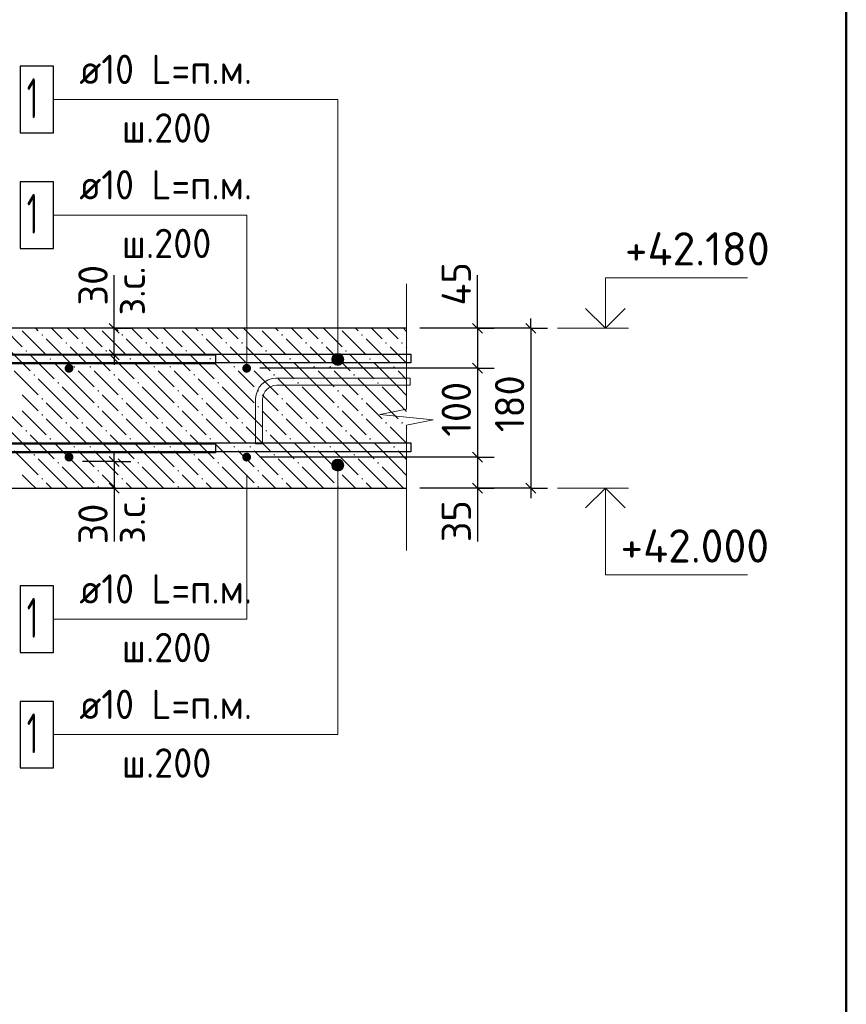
# Model space of a CAD drawing. Header units: millimetres. Extents: x 40580 to 1930067, y -240640 to 81020.
# Tile 667 of 686: x 1816746 to 1822950, y -229782 to -222392. Entities that reach past the tile are written whole.
import ezdxf

# ---------------------------------------------------------------- set-up
doc = ezdxf.new("R2010")
doc.units = ezdxf.units.MM
for name, color, linetype, lineweight in [('Standard', 7, 'Continuous', 25), ('ЖБ Перекрытие верхний уровень', 7, 'Continuous', 35), ('Позиционная метка линия выноска', 7, 'Continuous', 13), ('Примечания', 7, 'Continuous', 13), ('Фиксатор', 7, 'Continuous', 25), ('Фоновоя арматура Х1', 52, 'Continuous', 25)]:
    doc.layers.add(name, color=color, linetype=linetype, lineweight=lineweight)
doc.layers.add('Размерная выноска', color=7, linetype='Continuous')
doc.styles.add('ISOCPEUR', font='isocpeur.ttf')

msp = doc.modelspace()

# ---------------------------------------------------------------- hatches: boundary and pattern name
at = {"layer": 'ЖБ Перекрытие верхний уровень', "linetype": 'Continuous', "lineweight": -3, "transparency": 33554687}
for points in [[(1816908.9, -224757.9), (1816915.4, -224751.4), (1816921.9, -224757.9), (1816915.4, -224764.4)], [(1817088.9, -224817.9), (1817095.4, -224811.4), (1817101.9, -224817.9), (1817095.4, -224824.4)], [(1817208.9, -224817.9), (1817215.4, -224811.4), (1817221.9, -224817.9), (1817215.4, -224824.4)], [(1817508.9, -224757.9), (1817515.4, -224751.4), (1817521.9, -224757.9), (1817515.4, -224764.4)], [(1817688.9, -224817.9), (1817695.4, -224811.4), (1817701.9, -224817.9), (1817695.4, -224824.4)], [(1817808.9, -224817.9), (1817815.4, -224811.4), (1817821.9, -224817.9), (1817815.4, -224824.4)], [(1818108.9, -224757.9), (1818115.4, -224751.4), (1818121.9, -224757.9), (1818115.4, -224764.4)], [(1818288.9, -224817.9), (1818295.4, -224811.4), (1818301.9, -224817.9), (1818295.4, -224824.4)], [(1818408.9, -224817.9), (1818415.4, -224811.4), (1818421.9, -224817.9), (1818415.4, -224824.4)], [(1818708.9, -224757.9), (1818715.4, -224751.4), (1818721.9, -224757.9), (1818715.4, -224764.4)], [(1818888.9, -224817.9), (1818895.4, -224811.4), (1818901.9, -224817.9), (1818895.4, -224824.4)], [(1819008.9, -224817.9), (1819015.4, -224811.4), (1819021.9, -224817.9), (1819015.4, -224824.4)], [(1819308.9, -224757.9), (1819315.4, -224751.4), (1819321.9, -224757.9), (1819315.4, -224764.4)], [(1819488.9, -224817.9), (1819495.4, -224811.4), (1819501.9, -224817.9), (1819495.4, -224824.4)], [(1819608.9, -224817.9), (1819615.4, -224811.4), (1819621.9, -224817.9), (1819615.4, -224824.4)], [(1816788.9, -224877.9), (1816795.4, -224871.4), (1816801.9, -224877.9), (1816795.4, -224884.4)], [(1817388.9, -224877.9), (1817395.4, -224871.4), (1817401.9, -224877.9), (1817395.4, -224884.4)], [(1817988.9, -224877.9), (1817995.4, -224871.4), (1818001.9, -224877.9), (1817995.4, -224884.4)], [(1818588.9, -224877.9), (1818595.4, -224871.4), (1818601.9, -224877.9), (1818595.4, -224884.4)], [(1819188.9, -224877.9), (1819195.4, -224871.4), (1819201.9, -224877.9), (1819195.4, -224884.4)], [(1816968.9, -224937.9), (1816975.4, -224931.4), (1816981.9, -224937.9), (1816975.4, -224944.4)], [(1817568.9, -224937.9), (1817575.4, -224931.4), (1817581.9, -224937.9), (1817575.4, -224944.4)], [(1818168.9, -224937.9), (1818175.4, -224931.4), (1818181.9, -224937.9), (1818175.4, -224944.4)], [(1818768.9, -224937.9), (1818775.4, -224931.4), (1818781.9, -224937.9), (1818775.4, -224944.4)], [(1819368.9, -224937.9), (1819375.4, -224931.4), (1819381.9, -224937.9), (1819375.4, -224944.4)], [(1817148.9, -224997.9), (1817155.4, -224991.4), (1817161.9, -224997.9), (1817155.4, -225004.4)], [(1817268.9, -224997.9), (1817275.4, -224991.4), (1817281.9, -224997.9), (1817275.4, -225004.4)], [(1817748.9, -224997.9), (1817755.4, -224991.4), (1817761.9, -224997.9), (1817755.4, -225004.4)], [(1817868.9, -224997.9), (1817875.4, -224991.4), (1817881.9, -224997.9), (1817875.4, -225004.4)], [(1818348.9, -224997.9), (1818355.4, -224991.4), (1818361.9, -224997.9), (1818355.4, -225004.4)], [(1818468.9, -224997.9), (1818475.4, -224991.4), (1818481.9, -224997.9), (1818475.4, -225004.4)], [(1818948.9, -224997.9), (1818955.4, -224991.4), (1818961.9, -224997.9), (1818955.4, -225004.4)], [(1819068.9, -224997.9), (1819075.4, -224991.4), (1819081.9, -224997.9), (1819075.4, -225004.4)], [(1819548.9, -224997.9), (1819555.4, -224991.4), (1819561.9, -224997.9), (1819555.4, -225004.4)], [(1816848.9, -225057.9), (1816855.4, -225051.4), (1816861.9, -225057.9), (1816855.4, -225064.4)], [(1817028.9, -225117.9), (1817035.4, -225111.4), (1817041.9, -225117.9), (1817035.4, -225124.4)], [(1817448.9, -225057.9), (1817455.4, -225051.4), (1817461.9, -225057.9), (1817455.4, -225064.4)], [(1817628.9, -225117.9), (1817635.4, -225111.4), (1817641.9, -225117.9), (1817635.4, -225124.4)], [(1818048.9, -225057.9), (1818055.4, -225051.4), (1818061.9, -225057.9), (1818055.4, -225064.4)], [(1818228.9, -225117.9), (1818235.4, -225111.4), (1818241.9, -225117.9), (1818235.4, -225124.4)], [(1818648.9, -225057.9), (1818655.4, -225051.4), (1818661.9, -225057.9), (1818655.4, -225064.4)], [(1818828.9, -225117.9), (1818835.4, -225111.4), (1818841.9, -225117.9), (1818835.4, -225124.4)], [(1819248.9, -225057.9), (1819255.4, -225051.4), (1819261.9, -225057.9), (1819255.4, -225064.4)], [(1819428.9, -225117.9), (1819435.4, -225111.4), (1819441.9, -225117.9), (1819435.4, -225124.4)], [(1817328.9, -225177.9), (1817335.4, -225171.4), (1817341.9, -225177.9), (1817335.4, -225184.4)], [(1817928.9, -225177.9), (1817935.4, -225171.4), (1817941.9, -225177.9), (1817935.4, -225184.4)], [(1818528.9, -225177.9), (1818535.4, -225171.4), (1818541.9, -225177.9), (1818535.4, -225184.4)], [(1819128.9, -225177.9), (1819135.4, -225171.4), (1819141.9, -225177.9), (1819135.4, -225184.4)], [(1816908.9, -225237.9), (1816915.4, -225231.4), (1816921.9, -225237.9), (1816915.4, -225244.4)], [(1817508.9, -225237.9), (1817515.4, -225231.4), (1817521.9, -225237.9), (1817515.4, -225244.4)], [(1818108.9, -225237.9), (1818115.4, -225231.4), (1818121.9, -225237.9), (1818115.4, -225244.4)], [(1818708.9, -225237.9), (1818715.4, -225231.4), (1818721.9, -225237.9), (1818715.4, -225244.4)], [(1819308.9, -225237.9), (1819315.4, -225231.4), (1819321.9, -225237.9), (1819315.4, -225244.4)], [(1817328.9, -225297.9), (1817335.4, -225291.4), (1817341.9, -225297.9), (1817335.4, -225304.4)], [(1817928.9, -225297.9), (1817935.4, -225291.4), (1817941.9, -225297.9), (1817935.4, -225304.4)], [(1818528.9, -225297.9), (1818535.4, -225291.4), (1818541.9, -225297.9), (1818535.4, -225304.4)], [(1819128.9, -225297.9), (1819135.4, -225291.4), (1819141.9, -225297.9), (1819135.4, -225304.4)], [(1816908.9, -225357.9), (1816915.4, -225351.4), (1816921.9, -225357.9), (1816915.4, -225364.4)], [(1817088.9, -225417.9), (1817095.4, -225411.4), (1817101.9, -225417.9), (1817095.4, -225424.4)], [(1817208.9, -225417.9), (1817215.4, -225411.4), (1817221.9, -225417.9), (1817215.4, -225424.4)], [(1817508.9, -225357.9), (1817515.4, -225351.4), (1817521.9, -225357.9), (1817515.4, -225364.4)], [(1817688.9, -225417.9), (1817695.4, -225411.4), (1817701.9, -225417.9), (1817695.4, -225424.4)], [(1817808.9, -225417.9), (1817815.4, -225411.4), (1817821.9, -225417.9), (1817815.4, -225424.4)], [(1818108.9, -225357.9), (1818115.4, -225351.4), (1818121.9, -225357.9), (1818115.4, -225364.4)], [(1818288.9, -225417.9), (1818295.4, -225411.4), (1818301.9, -225417.9), (1818295.4, -225424.4)], [(1818408.9, -225417.9), (1818415.4, -225411.4), (1818421.9, -225417.9), (1818415.4, -225424.4)], [(1818708.9, -225357.9), (1818715.4, -225351.4), (1818721.9, -225357.9), (1818715.4, -225364.4)], [(1818888.9, -225417.9), (1818895.4, -225411.4), (1818901.9, -225417.9), (1818895.4, -225424.4)], [(1819008.9, -225417.9), (1819015.4, -225411.4), (1819021.9, -225417.9), (1819015.4, -225424.4)], [(1819308.9, -225357.9), (1819315.4, -225351.4), (1819321.9, -225357.9), (1819315.4, -225364.4)], [(1819488.9, -225417.9), (1819495.4, -225411.4), (1819501.9, -225417.9), (1819495.4, -225424.4)], [(1819608.9, -225417.9), (1819615.4, -225411.4), (1819621.9, -225417.9), (1819615.4, -225424.4)], [(1816788.9, -225477.9), (1816795.4, -225471.4), (1816801.9, -225477.9), (1816795.4, -225484.4)], [(1817388.9, -225477.9), (1817395.4, -225471.4), (1817401.9, -225477.9), (1817395.4, -225484.4)], [(1817988.9, -225477.9), (1817995.4, -225471.4), (1818001.9, -225477.9), (1817995.4, -225484.4)], [(1818588.9, -225477.9), (1818595.4, -225471.4), (1818601.9, -225477.9), (1818595.4, -225484.4)], [(1819188.9, -225477.9), (1819195.4, -225471.4), (1819201.9, -225477.9), (1819195.4, -225484.4)], [(1816968.9, -225537.9), (1816975.4, -225531.4), (1816981.9, -225537.9), (1816975.4, -225544.4)], [(1817568.9, -225537.9), (1817575.4, -225531.4), (1817581.9, -225537.9), (1817575.4, -225544.4)], [(1818168.9, -225537.9), (1818175.4, -225531.4), (1818181.9, -225537.9), (1818175.4, -225544.4)], [(1818768.9, -225537.9), (1818775.4, -225531.4), (1818781.9, -225537.9), (1818775.4, -225544.4)], [(1819368.9, -225537.9), (1819375.4, -225531.4), (1819381.9, -225537.9), (1819375.4, -225544.4)], [(1817148.9, -225597.9), (1817155.4, -225591.4), (1817161.9, -225597.9), (1817155.4, -225604.4)], [(1817268.9, -225597.9), (1817275.4, -225591.4), (1817281.9, -225597.9), (1817275.4, -225604.4)], [(1817748.9, -225597.9), (1817755.4, -225591.4), (1817761.9, -225597.9), (1817755.4, -225604.4)], [(1817868.9, -225597.9), (1817875.4, -225591.4), (1817881.9, -225597.9), (1817875.4, -225604.4)], [(1818348.9, -225597.9), (1818355.4, -225591.4), (1818361.9, -225597.9), (1818355.4, -225604.4)], [(1818468.9, -225597.9), (1818475.4, -225591.4), (1818481.9, -225597.9), (1818475.4, -225604.4)], [(1818948.9, -225597.9), (1818955.4, -225591.4), (1818961.9, -225597.9), (1818955.4, -225604.4)], [(1819068.9, -225597.9), (1819075.4, -225591.4), (1819081.9, -225597.9), (1819075.4, -225604.4)], [(1819548.9, -225597.9), (1819555.4, -225591.4), (1819561.9, -225597.9), (1819555.4, -225604.4)], [(1816848.9, -225657.9), (1816855.4, -225651.4), (1816861.9, -225657.9), (1816855.4, -225664.4)], [(1817448.9, -225657.9), (1817455.4, -225651.4), (1817461.9, -225657.9), (1817455.4, -225664.4)], [(1818048.9, -225657.9), (1818055.4, -225651.4), (1818061.9, -225657.9), (1818055.4, -225664.4)], [(1818648.9, -225657.9), (1818655.4, -225651.4), (1818661.9, -225657.9), (1818655.4, -225664.4)], [(1819248.9, -225657.9), (1819255.4, -225651.4), (1819261.9, -225657.9), (1819255.4, -225664.4)], [(1817028.9, -225717.9), (1817035.4, -225711.4), (1817041.9, -225717.9), (1817035.4, -225724.4)], [(1817328.9, -225777.9), (1817335.4, -225771.4), (1817341.9, -225777.9), (1817335.4, -225784.4)], [(1817628.9, -225717.9), (1817635.4, -225711.4), (1817641.9, -225717.9), (1817635.4, -225724.4)], [(1817928.9, -225777.9), (1817935.4, -225771.4), (1817941.9, -225777.9), (1817935.4, -225784.4)], [(1818228.9, -225717.9), (1818235.4, -225711.4), (1818241.9, -225717.9), (1818235.4, -225724.4)], [(1818528.9, -225777.9), (1818535.4, -225771.4), (1818541.9, -225777.9), (1818535.4, -225784.4)], [(1818828.9, -225717.9), (1818835.4, -225711.4), (1818841.9, -225717.9), (1818835.4, -225724.4)], [(1819128.9, -225777.9), (1819135.4, -225771.4), (1819141.9, -225777.9), (1819135.4, -225784.4)], [(1819428.9, -225717.9), (1819435.4, -225711.4), (1819441.9, -225717.9), (1819435.4, -225724.4)], [(1816908.9, -225837.9), (1816915.4, -225831.4), (1816921.9, -225837.9), (1816915.4, -225844.4)], [(1817508.9, -225837.9), (1817515.4, -225831.4), (1817521.9, -225837.9), (1817515.4, -225844.4)], [(1818108.9, -225837.9), (1818115.4, -225831.4), (1818121.9, -225837.9), (1818115.4, -225844.4)], [(1818708.9, -225837.9), (1818715.4, -225831.4), (1818721.9, -225837.9), (1818715.4, -225844.4)], [(1819308.9, -225837.9), (1819315.4, -225831.4), (1819321.9, -225837.9), (1819315.4, -225844.4)], [(1817328.9, -225897.9), (1817335.4, -225891.4), (1817341.9, -225897.9), (1817335.4, -225904.4)], [(1817928.9, -225897.9), (1817935.4, -225891.4), (1817941.9, -225897.9), (1817935.4, -225904.4)], [(1818528.9, -225897.9), (1818535.4, -225891.4), (1818541.9, -225897.9), (1818535.4, -225904.4)], [(1819128.9, -225897.9), (1819135.4, -225891.4), (1819141.9, -225897.9), (1819135.4, -225904.4)]]:
    msp.add_hatch(color=7, dxfattribs=at).paths.add_polyline_path(points, flags=16)
at = {"layer": 'Позиционная метка линия выноска', "linetype": 'Continuous', "lineweight": 13, "transparency": 33554687}
for points in [[(1819110.5, -224902.8), (1819155.5, -224902.8), (1819133, -224896.5)], [(1819171.7, -224919), (1819094.3, -224919), (1819088, -224941.5)], [(1819171.7, -224919), (1819088, -224941.5), (1819178, -224941.5)], [(1819178, -224941.5), (1819088, -224941.5), (1819094.3, -224964)], [(1819155.5, -224902.8), (1819110.5, -224902.8), (1819094.3, -224919)], [(1819155.5, -224902.8), (1819094.3, -224919), (1819171.7, -224919)], [(1819178, -224941.5), (1819094.3, -224964), (1819171.7, -224964)], [(1819171.7, -224964), (1819094.3, -224964), (1819110.5, -224980.2)], [(1819171.7, -224964), (1819110.5, -224980.2), (1819155.5, -224980.2)], [(1819155.5, -224980.2), (1819110.5, -224980.2), (1819133, -224986.5)], [(1819094.3, -225712.3), (1819171.7, -225712.3), (1819155.5, -225696.1)], [(1819094.3, -225712.3), (1819155.5, -225696.1), (1819110.5, -225696.1)], [(1819110.5, -225696.1), (1819155.5, -225696.1), (1819133, -225689.8)], [(1819088, -225734.8), (1819178, -225734.8), (1819171.7, -225712.3)], [(1819088, -225734.8), (1819171.7, -225712.3), (1819094.3, -225712.3)], [(1819094.3, -225757.3), (1819178, -225734.8), (1819088, -225734.8)], [(1819094.3, -225757.3), (1819171.7, -225757.3), (1819178, -225734.8)], [(1819110.5, -225773.5), (1819171.7, -225757.3), (1819094.3, -225757.3)], [(1819110.5, -225773.5), (1819155.5, -225773.5), (1819171.7, -225757.3)], [(1819155.5, -225773.5), (1819110.5, -225773.5), (1819133, -225779.8)]]:
    msp.add_hatch(color=7, dxfattribs=at).paths.add_polyline_path(points)
at = {"layer": 'Фоновоя арматура Х1', "linetype": 'Continuous', "lineweight": -3, "transparency": 33554687}
for points in [[(1817149.4, -225008.2), (1817146.8, -224995.4), (1817139.6, -224984.6), (1817128.8, -224977.4), (1817116, -224974.8), (1817103.3, -224977.4), (1817092.5, -224984.6), (1817085.2, -224995.4), (1817082.7, -225008.2), (1817085.2, -225020.9), (1817092.5, -225031.7), (1817103.3, -225039), (1817116, -225041.5), (1817128.8, -225039), (1817139.6, -225031.7), (1817146.8, -225020.9)], [(1818482.7, -225008.2), (1818480.2, -224995.4), (1818472.9, -224984.6), (1818462.1, -224977.4), (1818449.4, -224974.8), (1818436.6, -224977.4), (1818425.8, -224984.6), (1818418.6, -224995.4), (1818416, -225008.2), (1818418.6, -225020.9), (1818425.8, -225031.7), (1818436.6, -225039), (1818449.4, -225041.5), (1818462.1, -225039), (1818472.9, -225031.7), (1818480.2, -225020.9)], [(1817149.4, -225674.8), (1817146.8, -225662.1), (1817139.6, -225651.3), (1817128.8, -225644), (1817116, -225641.5), (1817103.3, -225644), (1817092.5, -225651.3), (1817085.2, -225662.1), (1817082.7, -225674.8), (1817085.2, -225687.6), (1817092.5, -225698.4), (1817103.3, -225705.6), (1817116, -225708.2), (1817128.8, -225705.6), (1817139.6, -225698.4), (1817146.8, -225687.6)], [(1818482.7, -225674.8), (1818480.2, -225662.1), (1818472.9, -225651.3), (1818462.1, -225644), (1818449.4, -225641.5), (1818436.6, -225644), (1818425.8, -225651.3), (1818418.6, -225662.1), (1818416, -225674.8), (1818418.6, -225687.6), (1818425.8, -225698.4), (1818436.6, -225705.6), (1818449.4, -225708.2), (1818462.1, -225705.6), (1818472.9, -225698.4), (1818480.2, -225687.6)]]:
    msp.add_hatch(color=7, dxfattribs=at).paths.add_polyline_path(points)

# ---------------------------------------------------------------- linework, layer by layer
at = {"color": 38, "linetype": 'Continuous', "lineweight": 25, "true_color": 0x5f1e0f, "transparency": 33554687}
for points in [[(1815571.7, -224908.2), (1818216, -224908.2), (1818216, -224974.8)], [(1818216, -224974.8), (1815576.3, -224974.8)], [(1815576.3, -225574.8), (1818216, -225574.8), (1818216, -225641.5), (1815571.7, -225641.5)]]:
    msp.add_lwpolyline(points, dxfattribs=at)
at = {"layer": 'Standard', "color": 7, "linetype": 'Continuous', "lineweight": 25, "transparency": 33554687}
for p, q in [((1817493.3, -224745.7), (1817418.3, -224670.7)), ((1820145.2, -224670.7), (1820220.2, -224745.7)), ((1820545.2, -224670.7), (1820620.2, -224745.7)), ((1817493.3, -224945.7), (1817418.3, -224870.7)), ((1820145.2, -224970.7), (1820220.2, -225045.7)), ((1817418.3, -225670.7), (1817493.3, -225745.7)), ((1820145.2, -225637.3), (1820220.2, -225712.3)), ((1817418.3, -225870.7), (1817493.3, -225945.7)), ((1820145.2, -225870.7), (1820220.2, -225945.7)), ((1820545.2, -225870.7), (1820620.2, -225945.7))]:
    msp.add_line(p, q, dxfattribs=at)
at = {"layer": 'Standard', "color": 7, "linetype": 'Continuous', "lineweight": -3, "transparency": 33554687}
for p, q in [((1817455.8, -224708.2), (1817455.8, -224633.2)), ((1820182.7, -224708.2), (1820182.7, -224633.2)), ((1820582.7, -224708.2), (1820582.7, -224633.2)), ((1817455.8, -224908.2), (1817455.8, -224708.2)), ((1820182.7, -224708.2), (1820182.7, -225008.2)), ((1817455.8, -224908.2), (1817455.8, -224983.2)), ((1820182.7, -225008.2), (1820182.7, -225674.8)), ((1817455.8, -225708.2), (1817455.8, -225633.2)), ((1817455.8, -225708.2), (1817455.8, -225908.2)), ((1820182.7, -225674.8), (1820182.7, -225908.2)), ((1817455.8, -225908.2), (1817455.8, -225983.2)), ((1820182.7, -225908.2), (1820182.7, -225983.2)), ((1820582.7, -225908.2), (1820582.7, -225983.2))]:
    msp.add_line(p, q, dxfattribs=at)
at = {"layer": 'Standard', "color": 251, "linetype": 'Continuous', "lineweight": -3, "true_color": 0x656565, "transparency": 33554687}
for p, q in [((1817455.8, -224708.2), (1817219.3, -224708.2)), ((1817455.8, -224708.2), (1817330.9, -224708.2)), ((1817455.8, -224708.2), (1817580.8, -224708.2)), ((1820582.7, -224708.2), (1819749.4, -224708.2)), ((1820182.7, -224708.2), (1820057.7, -224708.2)), ((1820182.7, -224708.2), (1820307.7, -224708.2)), ((1820582.7, -224708.2), (1820457.7, -224708.2)), ((1820582.7, -224708.2), (1820707.7, -224708.2)), ((1817455.8, -224908.2), (1817217.7, -224908.2)), ((1817455.8, -224908.2), (1817330.9, -224908.2)), ((1817455.8, -224908.2), (1817580.8, -224908.2)), ((1820182.7, -225008.2), (1820057.7, -225008.2)), ((1820182.7, -225008.2), (1820307.7, -225008.2)), ((1817455.8, -225708.2), (1817217.7, -225708.2)), ((1817455.8, -225708.2), (1817330.9, -225708.2)), ((1817455.8, -225708.2), (1817580.8, -225708.2)), ((1820182.7, -225674.8), (1820057.7, -225674.8)), ((1820182.7, -225674.8), (1820307.7, -225674.8)), ((1817455.8, -225908.2), (1817219.3, -225908.2)), ((1817455.8, -225908.2), (1817330.9, -225908.2)), ((1817455.8, -225908.2), (1817580.8, -225908.2)), ((1820582.7, -225908.2), (1819749.4, -225908.2)), ((1820182.7, -225908.2), (1820057.7, -225908.2)), ((1820182.7, -225908.2), (1820307.7, -225908.2)), ((1820582.7, -225908.2), (1820457.7, -225908.2)), ((1820582.7, -225908.2), (1820707.7, -225908.2))]:
    msp.add_line(p, q, dxfattribs=at)
at = {"layer": 'Standard', "color": 7, "linetype": 'Continuous', "lineweight": 50, "transparency": 33554687}
msp.add_lwpolyline([(1804450, -210349.7), (1822950, -210349.7), (1822950, -239049.7), (1804450, -239049.7), (1804450, -210349.7)], close=True, dxfattribs=at)
at = {"layer": 'Standard', "color": 251, "linetype": 'Continuous', "lineweight": -3, "true_color": 0x656565, "transparency": 33554687}
for points in [[(1820182.7, -224708.2), (1820165.7, -224708.2), (1820165.7, -224708.2), (1820165.7, -224708.2), (1820165.7, -224708.2), (1819749.4, -224708.2)], [(1820182.7, -225008.2), (1820165.7, -225008.2), (1820165.7, -225008.2), (1820165.7, -225008.2), (1820165.7, -225008.2), (1818549.4, -225008.2)], [(1820182.7, -225674.8), (1820165.7, -225674.8), (1820165.7, -225674.8), (1818549.4, -225674.8)], [(1820182.7, -225908.2), (1820165.7, -225908.2), (1820165.7, -225908.2), (1819749.4, -225908.2)]]:
    msp.add_lwpolyline(points, dxfattribs=at)
at = {"layer": 'Standard', "color": 7, "linetype": 'Continuous', "lineweight": -3, "transparency": 33554687}
msp.add_lwpolyline([(1820582.7, -224708.2), (1820582.7, -225396.5), (1820582.7, -225396.5), (1820582.7, -225908.2)], dxfattribs=at)
at = {"layer": 'ЖБ Перекрытие верхний уровень', "color": 7, "linetype": 'Continuous', "lineweight": 25, "transparency": 33554687}
for p, q in [((1819649.4, -224708.2), (1815182.7, -224708.2)), ((1816382.7, -225908.2), (1819649.4, -225908.2))]:
    msp.add_line(p, q, dxfattribs=at)
at = {"layer": 'ЖБ Перекрытие верхний уровень', "color": 9, "linetype": 'Continuous', "lineweight": -3, "true_color": 0xc7c7c7, "transparency": 33554687}
for p, q in [((1816625.7, -224708.2), (1816765.4, -224847.9)), ((1816765.4, -224727.9), (1816945.4, -224907.9)), ((1816885.4, -224727.9), (1816865.7, -224708.2)), ((1816985.7, -224708.2), (1817065.4, -224787.9)), ((1817105.7, -224708.2), (1817185.4, -224787.9)), ((1817225.7, -224708.2), (1817365.4, -224847.9)), ((1817365.4, -224727.9), (1817545.4, -224907.9)), ((1817485.4, -224727.9), (1817465.7, -224708.2)), ((1817585.7, -224708.2), (1817665.4, -224787.9)), ((1817705.7, -224708.2), (1817785.4, -224787.9)), ((1817825.7, -224708.2), (1817965.4, -224847.9)), ((1817965.4, -224727.9), (1818145.4, -224907.9)), ((1818085.4, -224727.9), (1818065.7, -224708.2)), ((1818185.7, -224708.2), (1818265.4, -224787.9)), ((1818305.7, -224708.2), (1818385.4, -224787.9)), ((1818425.7, -224708.2), (1818565.4, -224847.9)), ((1818565.4, -224727.9), (1818745.4, -224907.9)), ((1818685.4, -224727.9), (1818665.7, -224708.2)), ((1818785.7, -224708.2), (1818865.4, -224787.9)), ((1818905.7, -224708.2), (1818985.4, -224787.9)), ((1819025.7, -224708.2), (1819165.4, -224847.9)), ((1819165.4, -224727.9), (1819345.4, -224907.9)), ((1819285.4, -224727.9), (1819265.7, -224708.2)), ((1819385.7, -224708.2), (1819465.4, -224787.9)), ((1819505.7, -224708.2), (1819585.4, -224787.9)), ((1819625.7, -224708.2), (1819649.4, -224731.9)), ((1816945.4, -224787.9), (1817125.4, -224967.9)), ((1817545.4, -224787.9), (1817725.4, -224967.9)), ((1818145.4, -224787.9), (1818325.4, -224967.9)), ((1818745.4, -224787.9), (1818925.4, -224967.9)), ((1819345.4, -224787.9), (1819525.4, -224967.9)), ((1816645.4, -224847.9), (1816825.4, -225027.9)), ((1817185.4, -224907.9), (1817125.4, -224847.9)), ((1817245.4, -224847.9), (1817425.4, -225027.9)), ((1817785.4, -224907.9), (1817725.4, -224847.9)), ((1817845.4, -224847.9), (1818025.4, -225027.9)), ((1818385.4, -224907.9), (1818325.4, -224847.9)), ((1818445.4, -224847.9), (1818625.4, -225027.9)), ((1818985.4, -224907.9), (1818925.4, -224847.9)), ((1819045.4, -224847.9), (1819225.4, -225027.9)), ((1819585.4, -224907.9), (1819525.4, -224847.9)), ((1819645.4, -224847.9), (1819649.4, -224851.9)), ((1816825.4, -224907.9), (1817005.4, -225087.9)), ((1817185.4, -225147.9), (1817005.4, -224967.9)), ((1817245.4, -224967.9), (1817185.4, -224907.9)), ((1817425.4, -224907.9), (1817605.4, -225087.9)), ((1817785.4, -225147.9), (1817605.4, -224967.9)), ((1817845.4, -224967.9), (1817785.4, -224907.9)), ((1818025.4, -224907.9), (1818205.4, -225087.9)), ((1818385.4, -225147.9), (1818205.4, -224967.9)), ((1818445.4, -224967.9), (1818385.4, -224907.9)), ((1818625.4, -224907.9), (1818805.4, -225087.9)), ((1818985.4, -225147.9), (1818805.4, -224967.9)), ((1819045.4, -224967.9), (1818985.4, -224907.9)), ((1819225.4, -224907.9), (1819405.4, -225087.9)), ((1819585.4, -225147.9), (1819405.4, -224967.9)), ((1819645.4, -224967.9), (1819585.4, -224907.9)), ((1816705.4, -225027.9), (1816885.4, -225207.9)), ((1817185.4, -225027.9), (1817305.4, -225147.9)), ((1817305.4, -225027.9), (1817485.4, -225207.9)), ((1817785.4, -225027.9), (1817905.4, -225147.9)), ((1817905.4, -225027.9), (1818085.4, -225207.9)), ((1818385.4, -225027.9), (1818505.4, -225147.9)), ((1818505.4, -225027.9), (1818685.4, -225207.9)), ((1818985.4, -225027.9), (1819105.4, -225147.9)), ((1819105.4, -225027.9), (1819285.4, -225207.9)), ((1819585.4, -225027.9), (1819649.4, -225091.9)), ((1817065.4, -225267.9), (1816885.4, -225087.9)), ((1817665.4, -225267.9), (1817485.4, -225087.9)), ((1818265.4, -225267.9), (1818085.4, -225087.9)), ((1818865.4, -225267.9), (1818685.4, -225087.9)), ((1819465.4, -225267.9), (1819285.4, -225087.9)), ((1817065.4, -225147.9), (1817185.4, -225267.9)), ((1817185.4, -225147.9), (1817305.4, -225267.9)), ((1817665.4, -225147.9), (1817785.4, -225267.9)), ((1817785.4, -225147.9), (1817905.4, -225267.9)), ((1818265.4, -225147.9), (1818385.4, -225267.9)), ((1818385.4, -225147.9), (1818505.4, -225267.9)), ((1818865.4, -225147.9), (1818985.4, -225267.9)), ((1818985.4, -225147.9), (1819105.4, -225267.9)), ((1819465.4, -225147.9), (1819585.4, -225267.9)), ((1819585.4, -225147.9), (1819649.4, -225211.9)), ((1816825.4, -225267.9), (1816765.4, -225207.9)), ((1817425.4, -225267.9), (1817365.4, -225207.9)), ((1818025.4, -225267.9), (1817965.4, -225207.9)), ((1818625.4, -225267.9), (1818565.4, -225207.9)), ((1819225.4, -225267.9), (1819165.4, -225207.9)), ((1816585.4, -225267.9), (1816765.4, -225447.9)), ((1816765.4, -225327.9), (1816945.4, -225507.9)), ((1816885.4, -225327.9), (1816825.4, -225267.9)), ((1816945.4, -225267.9), (1817065.4, -225387.9)), ((1817065.4, -225267.9), (1817185.4, -225387.9)), ((1817185.4, -225267.9), (1817365.4, -225447.9)), ((1817365.4, -225327.9), (1817545.4, -225507.9)), ((1817485.4, -225327.9), (1817425.4, -225267.9)), ((1817545.4, -225267.9), (1817665.4, -225387.9)), ((1817665.4, -225267.9), (1817785.4, -225387.9)), ((1817785.4, -225267.9), (1817965.4, -225447.9)), ((1817965.4, -225327.9), (1818145.4, -225507.9)), ((1818085.4, -225327.9), (1818025.4, -225267.9)), ((1818145.4, -225267.9), (1818265.4, -225387.9)), ((1818265.4, -225267.9), (1818385.4, -225387.9)), ((1818385.4, -225267.9), (1818565.4, -225447.9)), ((1818565.4, -225327.9), (1818745.4, -225507.9)), ((1818685.4, -225327.9), (1818625.4, -225267.9)), ((1818745.4, -225267.9), (1818865.4, -225387.9)), ((1818865.4, -225267.9), (1818985.4, -225387.9)), ((1818985.4, -225267.9), (1819165.4, -225447.9)), ((1819165.4, -225327.9), (1819345.4, -225507.9)), ((1819285.4, -225327.9), (1819225.4, -225267.9)), ((1819345.4, -225267.9), (1819465.4, -225387.9)), ((1819465.4, -225267.9), (1819585.4, -225387.9)), ((1819585.4, -225267.9), (1819649.4, -225331.9)), ((1816945.4, -225387.9), (1817125.4, -225567.9)), ((1817545.4, -225387.9), (1817725.4, -225567.9)), ((1818145.4, -225387.9), (1818325.4, -225567.9)), ((1818745.4, -225387.9), (1818925.4, -225567.9)), ((1819345.4, -225387.9), (1819525.4, -225567.9)), ((1816645.4, -225447.9), (1816825.4, -225627.9)), ((1817185.4, -225507.9), (1817125.4, -225447.9)), ((1817245.4, -225447.9), (1817425.4, -225627.9)), ((1817785.4, -225507.9), (1817725.4, -225447.9)), ((1817845.4, -225447.9), (1818025.4, -225627.9)), ((1818385.4, -225507.9), (1818325.4, -225447.9)), ((1818445.4, -225447.9), (1818625.4, -225627.9)), ((1818985.4, -225507.9), (1818925.4, -225447.9)), ((1819045.4, -225447.9), (1819225.4, -225627.9)), ((1819585.4, -225507.9), (1819525.4, -225447.9)), ((1819645.4, -225447.9), (1819649.4, -225451.9)), ((1816825.4, -225507.9), (1817005.4, -225687.9)), ((1817245.4, -225567.9), (1817185.4, -225507.9)), ((1817425.4, -225507.9), (1817605.4, -225687.9)), ((1817845.4, -225567.9), (1817785.4, -225507.9)), ((1818025.4, -225507.9), (1818205.4, -225687.9)), ((1818445.4, -225567.9), (1818385.4, -225507.9)), ((1818625.4, -225507.9), (1818805.4, -225687.9)), ((1819045.4, -225567.9), (1818985.4, -225507.9)), ((1819225.4, -225507.9), (1819405.4, -225687.9)), ((1819645.4, -225567.9), (1819585.4, -225507.9)), ((1816705.4, -225627.9), (1816885.4, -225807.9)), ((1817185.4, -225747.9), (1817005.4, -225567.9)), ((1817185.4, -225627.9), (1817305.4, -225747.9)), ((1817305.4, -225627.9), (1817485.4, -225807.9)), ((1817785.4, -225747.9), (1817605.4, -225567.9)), ((1817785.4, -225627.9), (1817905.4, -225747.9)), ((1817905.4, -225627.9), (1818085.4, -225807.9)), ((1818385.4, -225747.9), (1818205.4, -225567.9)), ((1818385.4, -225627.9), (1818505.4, -225747.9)), ((1818505.4, -225627.9), (1818685.4, -225807.9)), ((1818985.4, -225747.9), (1818805.4, -225567.9)), ((1818985.4, -225627.9), (1819105.4, -225747.9)), ((1819105.4, -225627.9), (1819285.4, -225807.9)), ((1819585.4, -225747.9), (1819405.4, -225567.9)), ((1819585.4, -225627.9), (1819649.4, -225691.9)), ((1817065.4, -225867.9), (1816885.4, -225687.9)), ((1817665.4, -225867.9), (1817485.4, -225687.9)), ((1818265.4, -225867.9), (1818085.4, -225687.9)), ((1818865.4, -225867.9), (1818685.4, -225687.9)), ((1819465.4, -225867.9), (1819285.4, -225687.9)), ((1817065.4, -225747.9), (1817185.4, -225867.9)), ((1817185.4, -225747.9), (1817305.4, -225867.9)), ((1817665.4, -225747.9), (1817785.4, -225867.9)), ((1817785.4, -225747.9), (1817905.4, -225867.9)), ((1818265.4, -225747.9), (1818385.4, -225867.9)), ((1818385.4, -225747.9), (1818505.4, -225867.9)), ((1818865.4, -225747.9), (1818985.4, -225867.9)), ((1818985.4, -225747.9), (1819105.4, -225867.9)), ((1819465.4, -225747.9), (1819585.4, -225867.9)), ((1819585.4, -225747.9), (1819649.4, -225811.9)), ((1816825.4, -225867.9), (1816765.4, -225807.9)), ((1817425.4, -225867.9), (1817365.4, -225807.9)), ((1818025.4, -225867.9), (1817965.4, -225807.9)), ((1818625.4, -225867.9), (1818565.4, -225807.9)), ((1819225.4, -225867.9), (1819165.4, -225807.9)), ((1816865.7, -225908.2), (1816825.4, -225867.9)), ((1816945.4, -225867.9), (1816985.7, -225908.2)), ((1817065.4, -225867.9), (1817105.7, -225908.2)), ((1817185.4, -225867.9), (1817225.7, -225908.2)), ((1817465.7, -225908.2), (1817425.4, -225867.9)), ((1817545.4, -225867.9), (1817585.7, -225908.2)), ((1817665.4, -225867.9), (1817705.7, -225908.2)), ((1817785.4, -225867.9), (1817825.7, -225908.2)), ((1818065.7, -225908.2), (1818025.4, -225867.9)), ((1818145.4, -225867.9), (1818185.7, -225908.2)), ((1818265.4, -225867.9), (1818305.7, -225908.2)), ((1818385.4, -225867.9), (1818425.7, -225908.2)), ((1818665.7, -225908.2), (1818625.4, -225867.9)), ((1818745.4, -225867.9), (1818785.7, -225908.2)), ((1818865.4, -225867.9), (1818905.7, -225908.2)), ((1818985.4, -225867.9), (1819025.7, -225908.2)), ((1819265.7, -225908.2), (1819225.4, -225867.9)), ((1819345.4, -225867.9), (1819385.7, -225908.2)), ((1819465.4, -225867.9), (1819505.7, -225908.2)), ((1819585.4, -225867.9), (1819625.7, -225908.2))]:
    msp.add_line(p, q, dxfattribs=at)
at = {"layer": 'Позиционная метка линия выноска', "color": 7, "linetype": 'Continuous', "lineweight": 13, "transparency": 33554687}
for p, q in [((1819133, -224896.5), (1819133, -224896.5)), ((1819088, -224941.5), (1819088, -224941.5)), ((1819178, -224941.5), (1819178, -224941.5)), ((1819133, -224986.5), (1819133, -224986.5)), ((1819133, -225689.8), (1819133, -225689.8)), ((1819088, -225734.8), (1819088, -225734.8)), ((1819133, -225779.8), (1819133, -225779.8)), ((1819178, -225734.8), (1819178, -225734.8))]:
    msp.add_line(p, q, dxfattribs=at)
for points in [[(1816999.7, -222991.5), (1819133, -222991.5), (1819133, -224941.5)], [(1818449.4, -225008.2), (1818449.4, -223858.2), (1816999.7, -223858.2)], [(1816999.7, -227758.2), (1819133, -227758.2), (1819133, -225734.8)], [(1818449.4, -225808.2), (1818449.4, -226891.5), (1816999.7, -226891.5)]]:
    msp.add_lwpolyline(points, dxfattribs=at)
for centre in [(1819133, -224941.5), (1819133, -225734.8)]:
    msp.add_circle(centre, 45, dxfattribs=at)
at = {"layer": 'Примечания', "color": 7, "linetype": 'Continuous', "lineweight": 13, "transparency": 33554687}
for p, q in [((1819649.4, -224374.8), (1819649.4, -225314.8)), ((1820782.7, -224708.2), (1821316, -224708.2)), ((1819649.4, -225314.8), (1819449.4, -225354.8)), ((1819449.4, -225354.8), (1819849.4, -225394.8)), ((1819849.4, -225394.8), (1819649.4, -225434.8)), ((1819649.4, -225434.8), (1819649.4, -226374.8)), ((1820782.7, -225908.2), (1821316, -225908.2)), ((1819649.4, -226374.8), (1819649.4, -226374.8))]:
    msp.add_line(p, q, dxfattribs=at)
for points in [[(1821141.8, -224708.2), (1821141.8, -224328.2), (1822208.4, -224328.2)], [(1821141.8, -225908.2), (1821141.8, -226558.2), (1822208.4, -226558.2)]]:
    msp.add_lwpolyline(points, dxfattribs=at)
at = {"layer": 'Примечания', "color": 7, "linetype": 'Continuous', "lineweight": -3, "transparency": 33554687}
for points in [[(1820993.3, -224559.7), (1821141.8, -224708.2), (1821290.2, -224559.7)], [(1820993.3, -226056.7), (1821141.8, -225908.2), (1821290.2, -226056.7)]]:
    msp.add_lwpolyline(points, dxfattribs=at)
at = {"layer": 'Размерная выноска', "color": 7, "linetype": 'Continuous', "lineweight": -3, "transparency": 33554687}
for p, q in [((1817455.8, -224708.2), (1817455.8, -224308.2)), ((1820182.7, -224708.2), (1820182.7, -224308.2)), ((1817455.8, -225908.2), (1817455.8, -226308.2)), ((1820182.7, -225908.2), (1820182.7, -226308.2))]:
    msp.add_line(p, q, dxfattribs=at)
at = {"layer": 'Фиксатор', "color": 251, "linetype": 'Continuous', "lineweight": 13, "true_color": 0x494949, "transparency": 33554687}
msp.add_lwpolyline([(1818516, -225575.1), (1818516, -225234.1), (1818519.9, -225206.3), (1818529.5, -225177.3), (1818544.4, -225150.5), (1818562.8, -225128.5), (1818584.8, -225110.1), (1818611.6, -225095.2), (1818640.6, -225085.6), (1818668.4, -225081.7), (1819676, -225081.7), (1819676, -225135.1), (1818672.1, -225135.1), (1818652.7, -225137.8), (1818633.1, -225144.2), (1818615.2, -225154.2), (1818600.7, -225166.4), (1818588.5, -225180.9), (1818578.5, -225198.8), (1818572.1, -225218.4), (1818569.4, -225237.8), (1818569.4, -225575.1), (1818516, -225575.1)], dxfattribs=at)
at = {"layer": 'Фоновоя арматура Х1', "color": 7, "linetype": 'Continuous', "lineweight": 25, "transparency": 33554687}
for points in [[(1816749.7, -223241.5), (1816999.7, -223241.5), (1816999.7, -222741.5), (1816749.7, -222741.5), (1816749.7, -223241.5)], [(1816749.7, -223241.5), (1816999.7, -223241.5), (1816999.7, -222741.5), (1816749.7, -222741.5), (1816749.7, -223241.5)], [(1816749.7, -224108.2), (1816999.7, -224108.2), (1816999.7, -223608.2), (1816749.7, -223608.2), (1816749.7, -224108.2)], [(1816749.7, -224108.2), (1816999.7, -224108.2), (1816999.7, -223608.2), (1816749.7, -223608.2), (1816749.7, -224108.2)], [(1816749.7, -227141.5), (1816999.7, -227141.5), (1816999.7, -226641.5), (1816749.7, -226641.5), (1816749.7, -227141.5)], [(1816749.7, -227141.5), (1816999.7, -227141.5), (1816999.7, -226641.5), (1816749.7, -226641.5), (1816749.7, -227141.5)], [(1816749.7, -228008.2), (1816999.7, -228008.2), (1816999.7, -227508.2), (1816749.7, -227508.2), (1816749.7, -228008.2)], [(1816749.7, -228008.2), (1816999.7, -228008.2), (1816999.7, -227508.2), (1816749.7, -227508.2), (1816749.7, -228008.2)]]:
    msp.add_lwpolyline(points, dxfattribs=at)
at = {"layer": 'Фоновоя арматура Х1', "color": 251, "linetype": 'Continuous', "lineweight": -3, "true_color": 0x656565, "transparency": 33554687}
for points in [[(1815349.4, -224901.5), (1819682.7, -224901.5), (1819682.7, -224968.2), (1815349.4, -224968.2), (1815349.4, -224901.5)], [(1815349.4, -224901.5), (1819682.7, -224901.5), (1819682.7, -224968.2), (1815349.4, -224968.2), (1815349.4, -224901.5)], [(1819682.7, -225634.8), (1815349.4, -225634.8), (1815349.4, -225568.2), (1819682.7, -225568.2), (1819682.7, -225634.8)], [(1819682.7, -225634.8), (1815349.4, -225634.8), (1815349.4, -225568.2), (1819682.7, -225568.2), (1819682.7, -225634.8)]]:
    msp.add_lwpolyline(points, dxfattribs=at)

# ---------------------------------------------------------------- texts
at = {"layer": 'Standard', "color": 7, "linetype": 'Continuous', "lineweight": 25, "transparency": 33554687, "char_height": 250, "attachment_point": 7, "style": 'ISOCPEUR'}
for s, insert, width in [('+42.180', (1821287.6, -224236.5), 1048.431), ('+42.000', (1821254.3, -226466.5), 1084.015)]:
    msp.add_mtext(s, dxfattribs=dict(at, insert=insert, width=width))
at = {"layer": 'Standard', "color": 7, "linetype": 'Continuous', "lineweight": 25, "transparency": 33554687, "char_height": 220, "attachment_point": 7, "rotation": 90, "style": 'ISOCPEUR'}
for s, insert, width in [('30', (1817405.9, -224537.3), 375.735), ('з.с.', (1817686, -224611.8), 446.066), ('45', (1820132.7, -224537.3), 375.735), ('100', (1820132.7, -225521.4), 485.079), ('180', (1820532.7, -225488), 485.079), ('з.с.', (1817686, -226325), 446.06), ('35', (1820132.7, -226313.5), 360.165), ('30', (1817405.9, -226329.3), 375.741)]:
    msp.add_mtext(s, dxfattribs=dict(at, insert=insert, width=width))
at = {"layer": 'Фоновоя арматура Х1', "color": 7, "linetype": 'Continuous', "lineweight": 13, "transparency": 33554687, "attachment_point": 7, "style": 'ISOCPEUR'}
for s, insert, char_height, width in [('\\W0.94;ø10 L=п.м. ', (1817193.4, -222874.2), 220, 1600.028), ('\\W0.56;1', (1816799.7, -223131.5), 300, 233.333), ('\\W0.56;1', (1816799.7, -223131.5), 300, 233.333), ('\\W0.95;ш.200 ', (1817512.4, -223314.2), 220, 962.821), ('\\W0.94;ø10 L=п.м. ', (1817193.4, -223740.8), 220, 1600.028), ('\\W0.56;1', (1816799.7, -223998.2), 300, 233.333), ('\\W0.56;1', (1816799.7, -223998.2), 300, 233.333), ('\\W0.95;ш.200 ', (1817512.4, -224180.8), 220, 962.821), ('\\W0.94;ø10 L=п.м. ', (1817193.4, -226774.2), 220, 1600.028), ('\\W0.56;1', (1816799.7, -227031.5), 300, 233.333), ('\\W0.56;1', (1816799.7, -227031.5), 300, 233.333), ('\\W0.95;ш.200 ', (1817512.4, -227214.2), 220, 962.821), ('\\W0.94;ø10 L=п.м. ', (1817193.4, -227640.8), 220, 1600.028), ('\\W0.56;1', (1816799.7, -227898.2), 300, 233.333), ('\\W0.56;1', (1816799.7, -227898.2), 300, 233.333), ('\\W0.95;ш.200 ', (1817512.4, -228080.8), 220, 962.821)]:
    msp.add_mtext(s, dxfattribs=dict(at, insert=insert, char_height=char_height, width=width))

doc.saveas('drawing.dxf')
